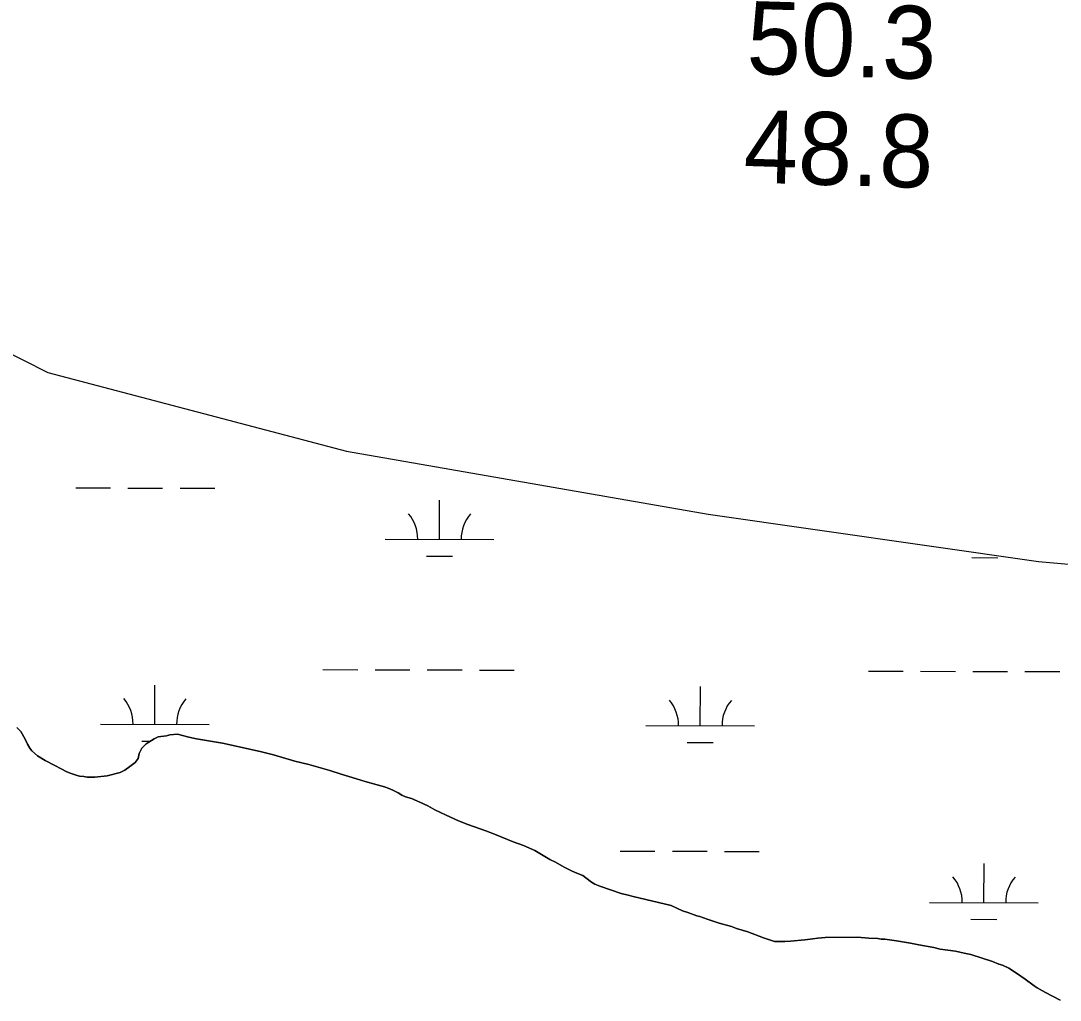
# Model space of a CAD drawing. Extents: x 3161615 to 3199515, y 867541 to 892976.
# Drawn here: x 3194977 to 3195933, y 875780 to 876681 of the extents above; entities that cross this region are included whole.
import ezdxf

# ---------------------------------------------------------------- set-up
doc = ezdxf.new("R2010")
doc.units = 0
for name, color, linetype in [('V-RIVR-RANG', 7, 'Continuous'), ('V-SITE-VEGE', 7, 'Continuous'), ('V-TOPO-SHOR', 7, 'Continuous'), ('V-WETL-SWMP', 7, 'Continuous')]:
    doc.layers.add(name, color=color, linetype=linetype)

msp = doc.modelspace()

# ---------------------------------------------------------------- linework, layer by layer
at = {"layer": 'V-SITE-VEGE'}
for p, q in [((3194973.28, 876030.62), (3194977.02, 876026.86)), ((3194977.02, 876026.86), (3194980.94, 876019.74)), ((3195111.22, 876022.99), (3195114.18, 876023.77)), ((3195114.18, 876023.77), (3195121.09, 876024.53)), ((3195121.09, 876024.53), (3195131.54, 876021.73)), ((3194980.94, 876019.74), (3194983.09, 876015.19)), ((3194983.09, 876015.19), (3194985.25, 876011.63)), ((3195088.28, 876011.43), (3195092.44, 876015.56)), ((3195092.44, 876015.56), (3195099.76, 876020.07)), ((3195099.76, 876020.07), (3195103.32, 876022.03)), ((3195103.32, 876022.03), (3195111.22, 876022.99)), ((3195131.54, 876021.73), (3195138.64, 876020.12)), ((3195138.64, 876020.12), (3195162.51, 876016.08)), ((3195162.51, 876016.08), (3195197.42, 876008.45)), ((3194985.25, 876011.63), (3194987.21, 876009.06)), ((3194987.21, 876009.06), (3194992.33, 876004.5)), ((3195084.89, 876001.97), (3195086.09, 876006.51)), ((3195086.09, 876006.51), (3195088.28, 876011.43)), ((3195197.42, 876008.45), (3195209.64, 876005.25)), ((3195209.64, 876005.25), (3195229.16, 875999.65)), ((3194992.33, 876004.5), (3194999.42, 876000.13)), ((3194999.42, 876000.13), (3195008.48, 875995.55)), ((3195008.48, 875995.55), (3195014.19, 875992.37)), ((3195077.36, 875994.5), (3195082.31, 875998.43)), ((3195082.31, 875998.43), (3195084.89, 876001.97)), ((3195229.16, 875999.65), (3195241.98, 875996.44)), ((3195241.98, 875996.44), (3195261.5, 875991.03)), ((3195014.19, 875992.37), (3195019.51, 875989.79)), ((3195019.51, 875989.79), (3195023.25, 875988.19)), ((3195023.25, 875988.19), (3195027.99, 875986.6)), ((3195027.99, 875986.6), (3195030.94, 875985.8)), ((3195030.94, 875985.8), (3195035.09, 875985.39)), ((3195045.15, 875984.76), (3195056.6, 875986.09)), ((3195056.6, 875986.09), (3195068.46, 875989.01)), ((3195068.46, 875989.01), (3195072.81, 875991.16)), ((3195072.81, 875991.16), (3195077.36, 875994.5)), ((3195261.5, 875991.03), (3195271.95, 875987.64)), ((3195271.95, 875987.64), (3195285.94, 875983.44)), ((3195035.09, 875985.39), (3195038.04, 875984.78)), ((3195038.04, 875984.78), (3195045.15, 875984.76)), ((3195285.94, 875983.44), (3195293.83, 875980.85)), ((3195293.83, 875980.85), (3195304.87, 875977.64)), ((3195304.87, 875977.64), (3195311.77, 875975.84)), ((3195311.77, 875975.84), (3195315.12, 875974.64)), ((3195315.12, 875974.64), (3195319.26, 875972.85)), ((3195319.26, 875972.85), (3195324.18, 875970.46)), ((3195324.18, 875970.46), (3195327.53, 875968.28)), ((3195327.53, 875968.28), (3195331.08, 875966.89)), ((3195331.08, 875966.89), (3195336.4, 875965.29)), ((3195336.4, 875965.29), (3195344.08, 875961.9)), ((3195344.08, 875961.9), (3195351.57, 875958.32)), ((3195351.57, 875958.32), (3195357.87, 875954.94)), ((3195357.87, 875954.94), (3195368.32, 875949.97)), ((3195368.32, 875949.97), (3195379.74, 875944.79)), ((3195379.74, 875944.79), (3195388.42, 875941.21)), ((3195388.42, 875941.21), (3195404.98, 875935.42)), ((3195404.98, 875935.42), (3195414.43, 875931.83)), ((3195414.43, 875931.83), (3195430.2, 875925.45)), ((3195430.2, 875925.45), (3195439.66, 875922.06)), ((3195439.66, 875922.06), (3195450.12, 875917.33)), ((3195450.12, 875917.33), (3195463.71, 875909.25)), ((3195463.71, 875909.25), (3195468.9, 875906.6)), ((3195468.9, 875906.6), (3195477.04, 875902.03)), ((3195477.04, 875902.03), (3195484.33, 875898.45)), ((3195484.33, 875898.45), (3195488.79, 875896.53)), ((3195488.79, 875896.53), (3195494.25, 875894.47)), ((3195494.25, 875894.47), (3195496.87, 875892.28)), ((3195496.87, 875892.28), (3195502.18, 875888.32)), ((3195502.18, 875888.32), (3195505.33, 875886.53)), ((3195505.33, 875886.53), (3195509.67, 875884.54)), ((3195509.67, 875884.54), (3195529.58, 875877.95)), ((3195529.58, 875877.95), (3195535.89, 875876.34)), ((3195535.89, 875876.34), (3195540.42, 875874.95)), ((3195540.42, 875874.95), (3195575.52, 875866.72)), ((3195575.52, 875866.72), (3195585.77, 875861.94)), ((3195585.77, 875861.94), (3195590.9, 875860.35)), ((3195590.9, 875860.35), (3195598.98, 875857.35)), ((3195598.98, 875857.35), (3195601.93, 875856.55)), ((3195601.93, 875856.55), (3195608.64, 875854.16)), ((3195608.64, 875854.16), (3195619.48, 875850.56)), ((3195619.48, 875850.56), (3195630.91, 875847.36)), ((3195630.91, 875847.36), (3195635.45, 875845.77)), ((3195635.45, 875845.77), (3195645.9, 875842.57)), ((3195645.9, 875842.57), (3195660.48, 875837.18)), ((3195660.48, 875837.18), (3195670.53, 875833.79)), ((3195670.53, 875833.79), (3195680.01, 875833.75)), ((3195680.01, 875833.75), (3195685.14, 875833.93)), ((3195685.14, 875833.93), (3195698.57, 875835.07)), ((3195698.57, 875835.07), (3195705.68, 875836.22)), ((3195705.68, 875836.22), (3195710.42, 875836.8)), ((3195710.42, 875836.8), (3195717.13, 875837.36)), ((3195717.13, 875837.36), (3195746.93, 875837.64)), ((3195746.93, 875837.64), (3195757.19, 875836.81)), ((3195757.19, 875836.81), (3195765.48, 875836.39)), ((3195765.48, 875836.39), (3195768.64, 875835.98)), ((3195768.64, 875835.98), (3195771.99, 875835.77)), ((3195771.99, 875835.77), (3195782.84, 875834.35)), ((3195782.84, 875834.35), (3195795.66, 875832.13)), ((3195795.66, 875832.13), (3195803.35, 875830.52)), ((3195803.35, 875830.52), (3195817.16, 875828.1)), ((3195817.16, 875828.1), (3195822.88, 875826.5)), ((3195822.88, 875826.5), (3195837.08, 875824.67)), ((3195837.08, 875824.67), (3195845.17, 875823.06)), ((3195845.17, 875823.06), (3195851.09, 875821.65)), ((3195851.09, 875821.65), (3195871, 875815.26)), ((3195871, 875815.26), (3195877.1, 875812.87)), ((3195877.1, 875812.87), (3195880.46, 875812.07)), ((3195880.46, 875812.07), (3195886.17, 875809.09)), ((3195886.17, 875809.09), (3195893.26, 875804.52)), ((3195893.26, 875804.52), (3195901.33, 875798.96)), ((3195901.33, 875798.96), (3195909.59, 875792.81)), ((3195909.59, 875792.81), (3195912.35, 875791.02)), ((3195912.35, 875791.02), (3195917.08, 875788.44)), ((3195917.08, 875788.44), (3195919.83, 875786.65)), ((3195919.83, 875786.65), (3195933.43, 875779.69))]:
    msp.add_line(p, q, dxfattribs=at)
at = {"layer": 'V-TOPO-SHOR'}
for points in [[(3194973.28, 876030.62), (3194977.02, 876026.86), (3194980.94, 876019.74), (3194983.09, 876015.19), (3194985.25, 876011.63), (3194987.21, 876009.06), (3194992.33, 876004.5), (3194999.42, 876000.13), (3195008.48, 875995.55), (3195014.19, 875992.37), (3195019.51, 875989.79)], [(3195019.51, 875989.79), (3195023.25, 875988.19), (3195027.99, 875986.6), (3195030.94, 875985.8), (3195035.09, 875985.39), (3195038.04, 875984.78), (3195045.15, 875984.76), (3195056.6, 875986.09), (3195068.46, 875989.01), (3195072.81, 875991.16), (3195077.36, 875994.5), (3195082.31, 875998.43), (3195084.89, 876001.97), (3195086.09, 876006.51), (3195088.28, 876011.43), (3195092.44, 876015.56), (3195099.76, 876020.07), (3195103.32, 876022.03), (3195111.22, 876022.99), (3195114.18, 876023.77), (3195121.09, 876024.53), (3195131.54, 876021.73), (3195138.64, 876020.12), (3195162.51, 876016.08), (3195197.42, 876008.45), (3195209.64, 876005.25), (3195229.16, 875999.65), (3195241.98, 875996.44), (3195261.5, 875991.03), (3195271.94, 875987.64), (3195285.94, 875983.44), (3195293.83, 875980.85), (3195304.87, 875977.64), (3195311.77, 875975.84), (3195315.12, 875974.64), (3195319.26, 875972.85), (3195324.18, 875970.46), (3195327.53, 875968.28), (3195331.08, 875966.89), (3195336.4, 875965.29), (3195344.08, 875961.9), (3195351.57, 875958.32), (3195357.87, 875954.94), (3195368.32, 875949.97), (3195379.74, 875944.79), (3195388.42, 875941.21), (3195404.97, 875935.42), (3195414.43, 875931.83), (3195430.2, 875925.45), (3195439.66, 875922.06), (3195450.12, 875917.33), (3195463.71, 875909.25), (3195468.9, 875906.6), (3195477.04, 875902.03), (3195484.33, 875898.45), (3195488.79, 875896.53), (3195494.25, 875894.47), (3195496.87, 875892.28), (3195502.18, 875888.32), (3195505.33, 875886.53), (3195509.67, 875884.54), (3195529.58, 875877.95), (3195535.89, 875876.34), (3195540.42, 875874.95), (3195575.52, 875866.72), (3195585.77, 875861.94), (3195590.9, 875860.35), (3195598.98, 875857.35), (3195601.93, 875856.55), (3195608.64, 875854.16), (3195619.48, 875850.56), (3195630.91, 875847.36), (3195635.45, 875845.77), (3195645.9, 875842.57), (3195660.48, 875837.18), (3195670.53, 875833.79), (3195680.01, 875833.75), (3195685.14, 875833.93), (3195698.57, 875835.07), (3195705.68, 875836.22), (3195710.42, 875836.8), (3195717.13, 875837.36), (3195746.93, 875837.64), (3195757.19, 875836.81), (3195765.48, 875836.39), (3195768.64, 875835.98), (3195771.99, 875835.77), (3195782.84, 875834.35), (3195795.66, 875832.13), (3195803.35, 875830.52), (3195817.16, 875828.1), (3195822.88, 875826.5), (3195837.08, 875824.67), (3195845.17, 875823.06), (3195851.09, 875821.65), (3195871, 875815.26), (3195877.1, 875812.87), (3195880.46, 875812.07), (3195886.17, 875809.09), (3195893.26, 875804.52), (3195901.33, 875798.96)], [(3195901.33, 875798.96), (3195909.59, 875792.81), (3195912.35, 875791.02), (3195917.08, 875788.44), (3195919.83, 875786.65), (3195933.43, 875779.69)]]:
    msp.add_lwpolyline(points, dxfattribs=at)
at = {"layer": 'V-WETL-SWMP'}
for p, q in [((3194828.1, 876443.93), (3195001.75, 876357.04)), ((3195001.75, 876357.04), (3195276.69, 876284.63)), ((3195276.69, 876284.63), (3195609.51, 876226.7)), ((3195027.55, 876250.92), (3195059.55, 876250.83)), ((3195075.55, 876250.79), (3195107.55, 876250.7)), ((3195123.55, 876250.66), (3195155.55, 876250.57)), ((3195362.26, 876203.57), (3195362.36, 876239.57)), ((3195609.51, 876226.7), (3195913.39, 876183.26)), ((3195312.26, 876203.7), (3195412.26, 876203.43)), ((3195350.22, 876188.17), (3195374.22, 876188.1)), ((3195852.12, 876186.78), (3195876.12, 876186.71)), ((3195913.39, 876183.26), (3196246.21, 876154.3)), ((3195255.09, 876083.79), (3195287.09, 876083.7)), ((3195303.09, 876083.66), (3195335.08, 876083.57)), ((3195351.08, 876083.52), (3195383.08, 876083.44)), ((3195399.08, 876083.39), (3195431.08, 876083.3)), ((3195756.99, 876082.4), (3195788.99, 876082.31)), ((3195804.99, 876082.27), (3195836.99, 876082.18)), ((3195852.99, 876082.14), (3195884.99, 876082.05)), ((3195900.99, 876082.01), (3195932.99, 876081.92)), ((3195100.35, 876033.48), (3195100.45, 876069.48)), ((3195602.26, 876032.09), (3195602.36, 876068.09)), ((3195050.35, 876033.61), (3195150.35, 876033.34)), ((3194977.02, 876026.86), (3194973.28, 876030.62)), ((3194980.94, 876019.74), (3194977.02, 876026.86)), ((3195114.18, 876023.77), (3195111.22, 876022.99)), ((3195121.09, 876024.53), (3195114.18, 876023.77)), ((3195131.54, 876021.73), (3195121.09, 876024.53)), ((3195552.26, 876032.23), (3195652.26, 876031.95)), ((3194983.09, 876015.19), (3194980.94, 876019.74)), ((3194985.25, 876011.63), (3194983.09, 876015.19)), ((3195092.44, 876015.56), (3195088.28, 876011.43)), ((3195088.31, 876018.08), (3195096.48, 876018.06)), ((3195099.76, 876020.07), (3195092.44, 876015.56)), ((3195103.32, 876022.03), (3195099.76, 876020.07)), ((3195111.22, 876022.99), (3195103.32, 876022.03)), ((3195138.64, 876020.12), (3195131.54, 876021.73)), ((3195162.51, 876016.09), (3195138.64, 876020.12)), ((3195197.42, 876008.45), (3195162.51, 876016.09)), ((3195590.22, 876016.69), (3195614.22, 876016.62)), ((3194987.21, 876009.06), (3194985.25, 876011.63)), ((3194992.33, 876004.5), (3194987.21, 876009.06)), ((3195086.09, 876006.51), (3195084.89, 876001.97)), ((3195088.28, 876011.43), (3195086.09, 876006.51)), ((3195209.64, 876005.25), (3195197.42, 876008.45)), ((3195229.16, 875999.65), (3195209.64, 876005.25)), ((3194999.42, 876000.13), (3194992.33, 876004.5)), ((3195008.48, 875995.55), (3194999.42, 876000.13)), ((3195014.19, 875992.37), (3195008.48, 875995.55)), ((3195082.31, 875998.43), (3195077.36, 875994.5)), ((3195084.89, 876001.97), (3195082.31, 875998.43)), ((3195241.98, 875996.44), (3195229.16, 875999.65)), ((3195261.5, 875991.04), (3195241.98, 875996.44)), ((3195019.51, 875989.79), (3195014.19, 875992.37)), ((3195023.25, 875988.19), (3195019.51, 875989.79)), ((3195027.99, 875986.6), (3195023.25, 875988.19)), ((3195030.94, 875985.8), (3195027.99, 875986.6)), ((3195035.09, 875985.39), (3195030.94, 875985.8)), ((3195056.6, 875986.09), (3195045.15, 875984.76)), ((3195068.46, 875989.01), (3195056.6, 875986.09)), ((3195072.81, 875991.16), (3195068.46, 875989.01)), ((3195077.36, 875994.5), (3195072.81, 875991.16)), ((3195271.94, 875987.64), (3195261.5, 875991.04)), ((3195285.94, 875983.44), (3195271.94, 875987.64)), ((3195038.04, 875984.78), (3195035.09, 875985.39)), ((3195045.15, 875984.76), (3195038.04, 875984.78)), ((3195293.83, 875980.85), (3195285.94, 875983.44)), ((3195304.87, 875977.65), (3195293.83, 875980.85)), ((3195311.77, 875975.84), (3195304.87, 875977.65)), ((3195315.12, 875974.65), (3195311.77, 875975.84)), ((3195319.26, 875972.85), (3195315.12, 875974.65)), ((3195324.18, 875970.47), (3195319.26, 875972.85)), ((3195327.53, 875968.28), (3195324.18, 875970.47)), ((3195331.08, 875966.89), (3195327.53, 875968.28)), ((3195336.4, 875965.29), (3195331.08, 875966.89)), ((3195344.08, 875961.9), (3195336.4, 875965.29)), ((3195351.57, 875958.32), (3195344.08, 875961.9)), ((3195357.87, 875954.94), (3195351.57, 875958.32)), ((3195368.32, 875949.97), (3195357.87, 875954.94)), ((3195379.74, 875944.79), (3195368.32, 875949.97)), ((3195388.42, 875941.21), (3195379.74, 875944.79)), ((3195404.97, 875935.42), (3195388.42, 875941.21)), ((3195414.43, 875931.83), (3195404.97, 875935.42)), ((3195430.2, 875925.46), (3195414.43, 875931.83)), ((3195439.66, 875922.06), (3195430.2, 875925.46)), ((3195450.12, 875917.33), (3195439.66, 875922.06)), ((3195463.71, 875909.25), (3195450.12, 875917.33)), ((3195468.9, 875906.6), (3195463.71, 875909.25)), ((3195528.53, 875916.86), (3195560.53, 875916.77)), ((3195576.53, 875916.73), (3195608.53, 875916.64)), ((3195624.53, 875916.59), (3195656.53, 875916.51)), ((3195477.04, 875902.03), (3195468.9, 875906.6)), ((3195484.33, 875898.45), (3195477.04, 875902.03)), ((3195863.25, 875869.5), (3195863.35, 875905.5)), ((3195488.79, 875896.53), (3195484.33, 875898.45)), ((3195494.25, 875894.47), (3195488.79, 875896.53)), ((3195496.87, 875892.28), (3195494.25, 875894.47)), ((3195502.18, 875888.32), (3195496.87, 875892.28)), ((3195505.33, 875886.53), (3195502.18, 875888.32)), ((3195509.67, 875884.54), (3195505.33, 875886.53)), ((3195529.58, 875877.95), (3195509.67, 875884.54)), ((3195535.89, 875876.35), (3195529.58, 875877.95)), ((3195540.42, 875874.95), (3195535.89, 875876.35)), ((3195575.53, 875866.72), (3195540.42, 875874.95)), ((3195585.77, 875861.94), (3195575.53, 875866.72)), ((3195590.9, 875860.35), (3195585.77, 875861.94)), ((3195813.25, 875869.64), (3195913.25, 875869.37)), ((3195598.98, 875857.35), (3195590.9, 875860.35)), ((3195601.93, 875856.55), (3195598.98, 875857.35)), ((3195608.64, 875854.16), (3195601.93, 875856.55)), ((3195619.48, 875850.57), (3195608.64, 875854.16)), ((3195851.2, 875854.11), (3195875.2, 875854.04)), ((3195630.91, 875847.36), (3195619.48, 875850.57)), ((3195635.45, 875845.77), (3195630.91, 875847.36)), ((3195645.9, 875842.57), (3195635.45, 875845.77)), ((3195660.48, 875837.19), (3195645.9, 875842.57)), ((3195670.53, 875833.79), (3195660.48, 875837.19)), ((3195680.01, 875833.76), (3195670.53, 875833.79)), ((3195685.14, 875833.93), (3195680.01, 875833.76)), ((3195698.57, 875835.07), (3195685.14, 875833.93)), ((3195705.68, 875836.22), (3195698.57, 875835.07)), ((3195710.42, 875836.8), (3195705.68, 875836.22)), ((3195717.13, 875837.36), (3195710.42, 875836.8)), ((3195746.93, 875837.64), (3195717.13, 875837.36)), ((3195757.19, 875836.82), (3195746.93, 875837.64)), ((3195765.48, 875836.39), (3195757.19, 875836.82)), ((3195768.64, 875835.98), (3195765.48, 875836.39)), ((3195771.99, 875835.77), (3195768.64, 875835.98)), ((3195782.84, 875834.35), (3195771.99, 875835.77)), ((3195795.66, 875832.13), (3195782.84, 875834.35)), ((3195803.35, 875830.52), (3195795.66, 875832.13)), ((3195817.16, 875828.1), (3195803.35, 875830.52)), ((3195822.88, 875826.5), (3195817.16, 875828.1)), ((3195837.08, 875824.67), (3195822.88, 875826.5)), ((3195845.17, 875823.06), (3195837.08, 875824.67)), ((3195851.09, 875821.65), (3195845.17, 875823.06)), ((3195871, 875815.26), (3195851.09, 875821.65)), ((3195877.1, 875812.87), (3195871, 875815.26)), ((3195880.46, 875812.07), (3195877.1, 875812.87)), ((3195886.17, 875809.09), (3195880.46, 875812.07)), ((3195893.26, 875804.52), (3195886.17, 875809.09)), ((3195901.33, 875798.96), (3195893.26, 875804.52)), ((3195909.6, 875792.81), (3195901.33, 875798.96)), ((3195912.35, 875791.03), (3195909.6, 875792.81)), ((3195917.08, 875788.44), (3195912.35, 875791.03)), ((3195919.84, 875786.65), (3195917.08, 875788.44)), ((3195933.43, 875779.69), (3195919.84, 875786.65))]:
    msp.add_line(p, q, dxfattribs=at)
for centre, start, end in [((3195307.02, 876204.19), 359.06985, 40.61351), ((3195417.5, 876203.89), 139.06985, 180.61351), ((3195045.11, 876034.1), 359.06985, 40.61351), ((3195155.6, 876033.8), 139.06985, 180.61351), ((3195547.02, 876032.72), 359.06985, 40.61351), ((3195657.5, 876032.41), 139.06985, 180.61351), ((3195808.01, 875870.13), 359.06985, 40.61351), ((3195918.49, 875869.83), 139.06985, 180.61351)]:
    msp.add_arc(centre, 35.25, start, end, dxfattribs=at)

# ---------------------------------------------------------------- texts
at = {"layer": 'V-RIVR-RANG'}
for s, p in [('50.3', (3195644.36, 876631.89)), ('48.8', (3195641.58, 876531.93))]:
    msp.add_text(s, height=67, rotation=358.26833, dxfattribs=at).set_placement(p)

doc.saveas('drawing.dxf')
